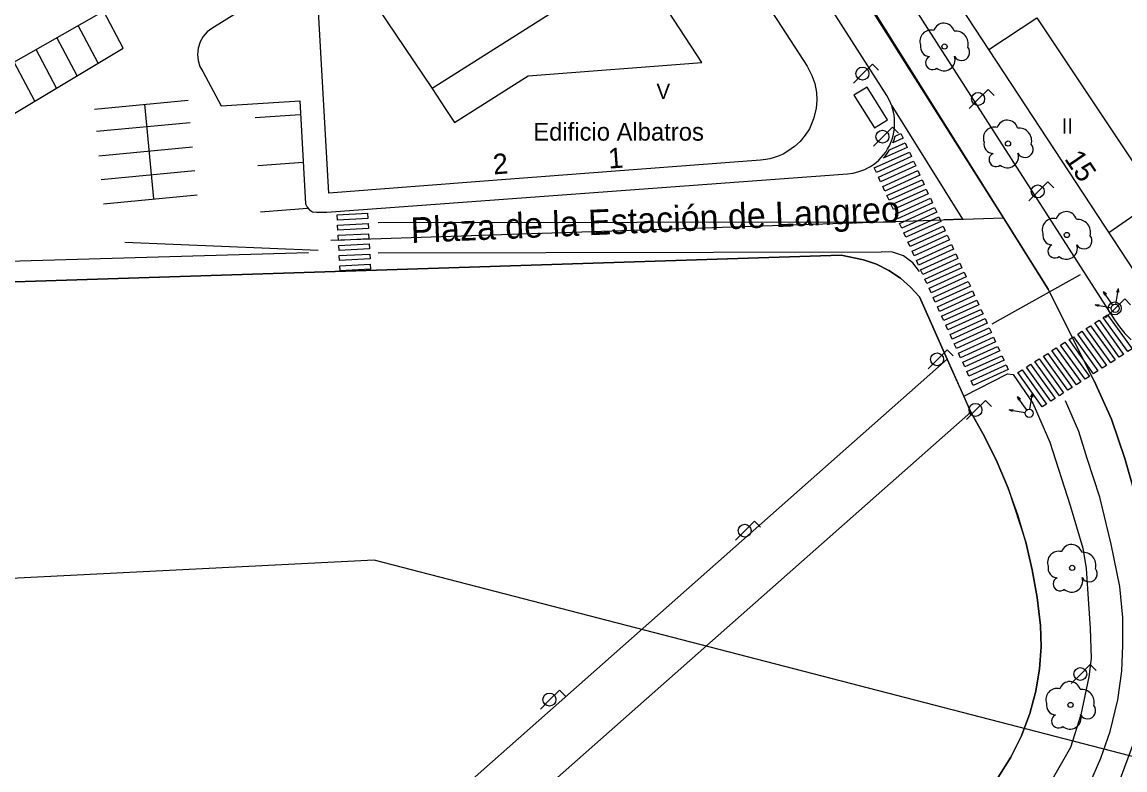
# Model space of a CAD drawing. Extents: x 282771 to 285132, y 4823109 to 4825496.
# Drawn here: x 284493.3 to 284601.8, y 4824286.4 to 4824360 of the extents above; entities that cross this region are included whole.
import ezdxf

# ---------------------------------------------------------------- set-up
doc = ezdxf.new("R2010")
doc.units = 0
for name, color, linetype in [('ACERA-BORDILLO', 7, 'Continuous'), ('ACERA-INTERIOR', 7, 'Continuous'), ('APARCAMIENTO', 7, 'Continuous'), ('ARBOL', 7, 'Continuous'), ('BORDILLO', 7, 'Continuous'), ('CALLE-EJE', 7, 'Continuous'), ('CALLE-TEXTO', 7, 'Continuous'), ('EDIFICIO', 7, 'Continuous'), ('FAROLA', 7, 'Continuous'), ('INTERIOR-EDIFICIO', 7, 'Continuous'), ('MARQUESINA-BUS', 7, 'Continuous'), ('MEDIANERA', 7, 'Continuous'), ('NUM-LOCAL', 7, 'Continuous'), ('NUM-PORTAL', 7, 'Continuous'), ('PARQUE-JARDIN-AREA', 7, 'Continuous'), ('PASO-PEATONES', 7, 'Continuous'), ('SEMAFORO', 7, 'Continuous'), ('SENAL-VIARIA', 7, 'Continuous'), ('TXT-ALTURA-EDIFICIO', 7, 'Continuous'), ('TXT-EDIFICIOS', 7, 'Continuous'), ('ZONA-VERDE', 7, 'Continuous')]:
    doc.layers.add(name, color=color, linetype=linetype)

msp = doc.modelspace()

# ---------------------------------------------------------------- linework, layer by layer
at = {"layer": 'ACERA-BORDILLO'}
for p, q in [((284511.09, 4824355.13), (284512.9, 4824351.73)), ((284512.9, 4824351.73), (284520.63, 4824352.23))]:
    msp.add_line(p, q, dxfattribs=at)
for points in [[(284620.49, 4824427.52), (284601.18, 4824416.87), (284599.41, 4824415.88), (284565.85, 4824394.39), (284565.48, 4824394.14), (284565.13, 4824393.83), (284564.79, 4824393.49), (284564.49, 4824393.11), (284564.22, 4824392.69), (284563.98, 4824392.23), (284563.8, 4824391.75), (284563.66, 4824391.25), (284563.58, 4824390.74), (284563.55, 4824390.23), (284563.57, 4824389.72), (284563.64, 4824389.22), (284563.76, 4824388.75), (284563.92, 4824388.3), (284564.11, 4824387.87), (284564.34, 4824387.48), (284600.76, 4824330.68), (284601.24, 4824330), (284601.79, 4824329.34), (284602.41, 4824328.72)], [(284554.71, 4824385.93), (284511.99, 4824359.35), (284511.54, 4824359.02), (284511.15, 4824358.57), (284510.84, 4824358.04), (284510.64, 4824357.43), (284510.57, 4824356.8), (284510.64, 4824356.19), (284510.82, 4824355.62), (284511.09, 4824355.13)], [(284520.63, 4824352.23), (284521.21, 4824342.12), (284521.37, 4824341.79), (284521.6, 4824341.5), (284521.89, 4824341.32), (284522.29, 4824341.27), (284522.75, 4824341.27), (284523.3, 4824341.29), (284574.51, 4824345.06), (284575.06, 4824345.13), (284575.63, 4824345.27), (284576.21, 4824345.49), (284576.49, 4824345.63), (284576.77, 4824345.79), (284577.05, 4824345.98), (284577.32, 4824346.18), (284577.57, 4824346.41), (284577.82, 4824346.65), (284578.05, 4824346.92), (284578.26, 4824347.2), (284578.45, 4824347.5), (284578.62, 4824347.81), (284578.77, 4824348.13), (284578.89, 4824348.47), (284578.99, 4824348.8), (284579.06, 4824349.15), (284579.11, 4824349.49), (284579.14, 4824349.83), (284579.14, 4824350.17), (284579.13, 4824350.5), (284579.09, 4824350.82), (284579.03, 4824351.13), (284578.86, 4824351.73), (284578.63, 4824352.26), (284578.36, 4824352.75), (284561.44, 4824379.21)]]:
    msp.add_lwpolyline(points, dxfattribs=at)
at = {"layer": 'ACERA-INTERIOR'}
msp.add_line((284585.94, 4824323.18), (284584.31, 4824326.84), dxfattribs=at)
at = {"layer": 'APARCAMIENTO'}
for p, q in [((284500.44, 4824351.43), (284509.65, 4824352.3)), ((284506.28, 4824342.59), (284505.4, 4824351.9)), ((284500.65, 4824349.24), (284509.86, 4824350.11)), ((284500.87, 4824346.83), (284510.08, 4824347.7)), ((284501.1, 4824344.5), (284510.31, 4824345.37)), ((284501.32, 4824342.12), (284510.53, 4824342.99))]:
    msp.add_line(p, q, dxfattribs=at)
for points in [[(284478.69, 4824345.15), (284484.37, 4824346.12), (284503.28, 4824357.41), (284501.35, 4824361.08)], [(284500.8, 4824355.93), (284498.84, 4824359.64)], [(284498.74, 4824354.7), (284496.76, 4824358.46)], [(284496.7, 4824353.48), (284494.7, 4824357.28)], [(284494.57, 4824352.21), (284492.55, 4824356.05)], [(284520.68, 4824350.87), (284516.25, 4824350.56)], [(284520.97, 4824346.16), (284516.51, 4824345.84)], [(284521.39, 4824341.63), (284516.76, 4824341.3)], [(284455.3, 4824336.29), (284455.57, 4824335.42), (284521.48, 4824337.33)]]:
    msp.add_lwpolyline(points, dxfattribs=at)
at = {"layer": 'ARBOL'}
for centre in [(284584.05, 4824357.57), (284590.29, 4824348.03), (284596.08, 4824339.04), (284596.6, 4824306.3), (284596.44, 4824292.82)]:
    msp.add_circle(centre, 0.255, dxfattribs=at)
for centre, radius, start, end in [((284582.72, 4824358.1), 1.1, 75.4318, 200.5561), ((284583.98, 4824358.83), 1.04, 15.6423, 161.3843), ((284585.11, 4824357.83), 1.27, 345.0327, 95.7993), ((284582.61, 4824357.53), 0.935, 168.599, 268.1324), ((284585.72, 4824357), 0.797, 208.9625, 38.991), ((284582.85, 4824355.98), 0.672, 113.7367, 309.4725), ((284583.99, 4824356.28), 1.09, 228.9545, 17.928), ((284588.96, 4824348.56), 1.1, 75.4318, 200.5561), ((284590.22, 4824349.29), 1.04, 15.6423, 161.3843), ((284591.35, 4824348.29), 1.27, 345.0327, 95.7993), ((284588.85, 4824347.99), 0.935, 168.599, 268.1324), ((284591.96, 4824347.46), 0.797, 208.9625, 38.991), ((284589.09, 4824346.44), 0.672, 113.7367, 309.4725), ((284590.23, 4824346.74), 1.09, 228.9545, 17.928), ((284596.01, 4824340.3), 1.04, 15.6423, 161.3843), ((284594.75, 4824339.57), 1.1, 75.4318, 200.5561), ((284597.14, 4824339.3), 1.27, 345.0327, 95.7993), ((284594.64, 4824339), 0.935, 168.599, 268.1324), ((284597.75, 4824338.47), 0.797, 208.9625, 38.991), ((284594.88, 4824337.45), 0.672, 113.7367, 309.4725), ((284596.02, 4824337.75), 1.09, 228.9545, 17.928), ((284596.53, 4824307.56), 1.04, 15.6423, 161.3843), ((284595.27, 4824306.83), 1.1, 75.4318, 200.5561), ((284597.66, 4824306.56), 1.27, 345.0327, 95.7993), ((284595.16, 4824306.26), 0.935, 168.599, 268.1324), ((284598.27, 4824305.73), 0.797, 208.9625, 38.991), ((284595.4, 4824304.71), 0.672, 113.7367, 309.4725), ((284596.54, 4824305.01), 1.09, 228.9545, 17.928), ((284595.11, 4824293.35), 1.1, 75.4318, 200.5561), ((284596.37, 4824294.08), 1.04, 15.6423, 161.3843), ((284597.5, 4824293.08), 1.27, 345.0327, 95.7993), ((284595, 4824292.78), 0.935, 168.599, 268.1324), ((284598.11, 4824292.25), 0.797, 208.9625, 38.991), ((284595.24, 4824291.23), 0.672, 113.7367, 309.4725), ((284596.38, 4824291.53), 1.09, 228.9545, 17.928)]:
    msp.add_arc(centre, radius, start, end, dxfattribs=at)
at = {"layer": 'BORDILLO'}
msp.add_lwpolyline([(284586.63, 4824321.63), (284585.94, 4824323.18), (284590.24, 4824325.39), (284590.79, 4824325.32), (284592.74, 4824322.51), (284594.39, 4824318.65), (284596.41, 4824312.42), (284597.63, 4824308.24), (284597.99, 4824306.25), (284598.2, 4824302.77), (284598.36, 4824300.37), (284598.45, 4824297.38), (284598.24, 4824295.59), (284597.46, 4824291.85), (284596.43, 4824288.64), (284594.51, 4824285.25)], dxfattribs=at)
at = {"layer": 'CALLE-EJE'}
msp.add_line((284523.69, 4824338.52), (284589.85, 4824340.73), dxfattribs=at)
for points in [[(284589.85, 4824340.73), (284557.95, 4824391.14)], [(284608.71, 4824286.14), (284606.07, 4824295.43), (284605.31, 4824302.2), (284604.43, 4824307.3), (284603.29, 4824311.78), (284601.78, 4824317.07), (284600.46, 4824320.92), (284598.76, 4824324.7), (284594.24, 4824333.72), (284589.85, 4824340.73)], [(284608.71, 4824286.14), (284527.94, 4824307.05), (284348.08, 4824297.99), (284132.84, 4824273.18)]]:
    msp.add_lwpolyline(points, dxfattribs=at)
at = {"layer": 'EDIFICIO'}
for points in [[(284523.69, 4824374.33), (284512.25, 4824367.29), (284484.16, 4824351.27), (284454.12, 4824339.98), (284447.01, 4824380.04), (284497.37, 4824395.44), (284511.24, 4824399.56), (284518.49, 4824401.75), (284525.53, 4824403.86), (284534.08, 4824406.41), (284538.6, 4824404.75), (284546.83, 4824392.11), (284545.91, 4824388.02), (284543.52, 4824386.55), (284536.18, 4824382.03), (284530.02, 4824378.24), (284523.69, 4824374.33)], [(284585.81, 4824403.86), (284566.23, 4824391.04), (284576.27, 4824375.75), (284603.42, 4824334.38), (284608.45, 4824337.4), (284619.15, 4824343.82), (284623.95, 4824346.7), (284605.7, 4824373.76)], [(284563.84, 4824365.94), (284568.04, 4824359.47), (284570.52, 4824355.65), (284571.01, 4824354.73), (284571.28, 4824353.94), (284571.45, 4824353.06), (284571.49, 4824352.29), (284571.42, 4824351.47), (284571.17, 4824350.46), (284570.75, 4824349.49), (284570.35, 4824348.87), (284569.84, 4824348.25), (284569.29, 4824347.74), (284568.62, 4824347.27), (284568.17, 4824347), (284567.69, 4824346.8), (284567.2, 4824346.63), (284566.86, 4824346.54), (284566.48, 4824346.46), (284565.95, 4824346.4), (284562.04, 4824346.11), (284539.62, 4824344.39), (284523.48, 4824343.16)], [(284523.48, 4824343.16), (284522.34, 4824363.35)]]:
    msp.add_lwpolyline(points, dxfattribs=at)
at = {"layer": 'FAROLA'}
for p, q in [((284576.01, 4824354.92), (284575.08, 4824353.98)), ((284576.95, 4824355.85), (284576.01, 4824354.92)), ((284577.54, 4824355.26), (284576.95, 4824355.85)), ((284588.33, 4824353.35), (284587.39, 4824352.42)), ((284588.92, 4824352.76), (284588.33, 4824353.35)), ((284587.39, 4824352.42), (284586.46, 4824351.48)), ((284578.92, 4824349.64), (284577.98, 4824348.71)), ((284579.51, 4824349.05), (284578.92, 4824349.64)), ((284577.98, 4824348.71), (284577.05, 4824347.77)), ((284594.19, 4824344.26), (284593.25, 4824343.33)), ((284594.78, 4824343.67), (284594.19, 4824344.26)), ((284593.25, 4824343.33), (284592.32, 4824342.39)), ((284601.76, 4824332.75), (284600.82, 4824331.82)), ((284602.35, 4824332.16), (284601.76, 4824332.75)), ((284600.82, 4824331.82), (284599.89, 4824330.88)), ((284584.29, 4824327.74), (284583.35, 4824326.81)), ((284584.88, 4824327.15), (284584.29, 4824327.74)), ((284583.35, 4824326.81), (284582.42, 4824325.87)), ((284588.07, 4824322.77), (284587.13, 4824321.84)), ((284588.66, 4824322.18), (284588.07, 4824322.77)), ((284587.13, 4824321.84), (284586.2, 4824320.9)), ((284565.37, 4824310.89), (284564.43, 4824309.96)), ((284565.96, 4824310.3), (284565.37, 4824310.89)), ((284564.43, 4824309.96), (284563.5, 4824309.02)), ((284598.38, 4824296.79), (284597.44, 4824295.86)), ((284598.97, 4824296.2), (284598.38, 4824296.79)), ((284597.44, 4824295.86), (284596.51, 4824294.92)), ((284546.17, 4824294.28), (284545.23, 4824293.35)), ((284546.76, 4824293.69), (284546.17, 4824294.28)), ((284545.23, 4824293.35), (284544.3, 4824292.41))]:
    msp.add_line(p, q, dxfattribs=at)
for centre in [(284575.97, 4824354.92), (284587.35, 4824352.42), (284577.94, 4824348.71), (284593.21, 4824343.33), (284600.78, 4824331.82), (284583.31, 4824326.81), (284587.09, 4824321.84), (284564.39, 4824309.96), (284597.4, 4824295.86), (284545.19, 4824293.35)]:
    msp.add_circle(centre, 0.637, dxfattribs=at)
at = {"layer": 'INTERIOR-EDIFICIO'}
msp.add_lwpolyline([(284553.01, 4824365.7), (284533.65, 4824353.44), (284534.94, 4824351.47), (284535.85, 4824350.1), (284543.09, 4824354.68), (284560.17, 4824355.99), (284553.61, 4824366.08), (284553.01, 4824365.7)], dxfattribs=at)
at = {"layer": 'MARQUESINA-BUS'}
msp.add_line((284578.43, 4824350.37), (284576.42, 4824353.59), dxfattribs=at)
msp.add_lwpolyline([(284576.42, 4824353.59), (284575.14, 4824352.79), (284577.15, 4824349.57), (284578.43, 4824350.37)], dxfattribs=at)
at = {"layer": 'MEDIANERA'}
for points in [[(284525.63, 4824365.38), (284533.65, 4824353.44)], [(284588.4, 4824357.27), (284593.12, 4824360.41), (284604.99, 4824342.59)], [(284600.21, 4824339.27), (284604.99, 4824342.59)]]:
    msp.add_lwpolyline(points, dxfattribs=at)
at = {"layer": 'PARQUE-JARDIN-AREA'}
msp.add_lwpolyline([(284437.73, 4824332.66), (284573.87, 4824337.07), (284576.06, 4824336.61), (284577.35, 4824336.16), (284578.58, 4824335.55), (284579.7, 4824334.8), (284580.71, 4824333.92), (284581.58, 4824332.96), (284584.31, 4824326.84), (284586.63, 4824321.63), (284587.99, 4824319.21), (284589.21, 4824316.71), (284590.29, 4824314.14), (284592.03, 4824308.83), (284592.67, 4824306.11), (284593.15, 4824303.37), (284593.48, 4824300.62), (284593.54, 4824298.53), (284593.39, 4824296.37), (284593.03, 4824294.18), (284592.45, 4824291.97), (284591.63, 4824289.79), (284590.58, 4824287.67), (284589.3, 4824285.64)], dxfattribs=at)
at = {"layer": 'PASO-PEATONES'}
for points in [[(284579.08, 4824348.4), (284579.18, 4824348.75), (284579.76, 4824349.02), (284579.97, 4824348.57), (284578.97, 4824348.12)], [(284578.62, 4824347.4), (284578.63, 4824347.41), (284580.17, 4824348.11), (284580.38, 4824347.66), (284578.02, 4824346.59), (284578.2, 4824346.79), (284578.42, 4824347.09)], [(284580.79, 4824346.75), (284577.35, 4824345.18), (284577.14, 4824345.64), (284580.59, 4824347.2)], [(284581.21, 4824345.84), (284577.76, 4824344.27), (284577.56, 4824344.73), (284581, 4824346.29)], [(284581.62, 4824344.93), (284578.18, 4824343.36), (284577.97, 4824343.82), (284581.41, 4824345.38)], [(284582.03, 4824344.02), (284578.59, 4824342.45), (284578.38, 4824342.91), (284581.83, 4824344.47)], [(284582.45, 4824343.1), (284579.01, 4824341.54), (284578.8, 4824342), (284582.24, 4824343.56)], [(284582.86, 4824342.19), (284579.42, 4824340.63), (284579.21, 4824341.09), (284582.65, 4824342.65)], [(284527.33, 4824340.67), (284524.34, 4824340.51), (284524.31, 4824341.01), (284527.31, 4824341.17)], [(284583.28, 4824341.28), (284579.83, 4824339.72), (284579.63, 4824340.17), (284583.07, 4824341.74)], [(284583.69, 4824340.37), (284580.25, 4824338.81), (284580.04, 4824339.26), (284583.48, 4824340.83)], [(284527.39, 4824339.67), (284524.39, 4824339.51), (284524.36, 4824340.01), (284527.36, 4824340.17)], [(284584.1, 4824339.46), (284580.66, 4824337.9), (284580.45, 4824338.35), (284583.9, 4824339.92)], [(284527.44, 4824338.67), (284524.44, 4824338.51), (284524.42, 4824339.01), (284527.41, 4824339.17)], [(284584.52, 4824338.55), (284581.07, 4824336.99), (284580.87, 4824337.44), (284584.31, 4824339.01)], [(284527.49, 4824337.67), (284524.5, 4824337.51), (284524.47, 4824338.01), (284527.47, 4824338.17)], [(284584.93, 4824337.64), (284581.49, 4824336.08), (284581.28, 4824336.53), (284584.72, 4824338.1)], [(284527.55, 4824336.68), (284524.55, 4824336.52), (284524.52, 4824337.01), (284527.52, 4824337.17)], [(284585.34, 4824336.73), (284581.9, 4824335.17), (284581.69, 4824335.62), (284585.14, 4824337.19)], [(284527.6, 4824335.68), (284524.6, 4824335.52), (284524.58, 4824336.02), (284527.57, 4824336.18)], [(284585.76, 4824335.82), (284582.32, 4824334.26), (284582.11, 4824334.71), (284585.55, 4824336.28)], [(284586.17, 4824334.91), (284582.73, 4824333.35), (284582.52, 4824333.8), (284585.96, 4824335.37)], [(284586.59, 4824334), (284583.14, 4824332.44), (284582.94, 4824332.89), (284586.38, 4824334.46)], [(284587, 4824333.09), (284583.56, 4824331.53), (284583.35, 4824331.98), (284586.79, 4824333.55)], [(284587.41, 4824332.18), (284583.97, 4824330.62), (284583.76, 4824331.07), (284587.21, 4824332.64)], [(284587.83, 4824331.27), (284584.38, 4824329.71), (284584.18, 4824330.16), (284587.62, 4824331.72)], [(284602.07, 4824327.57), (284599.66, 4824330.93), (284600.08, 4824331.2), (284602.49, 4824327.84)], [(284588.24, 4824330.36), (284584.8, 4824328.79), (284584.59, 4824329.25), (284588.03, 4824330.81)], [(284588.65, 4824329.45), (284585.21, 4824327.88), (284585, 4824328.34), (284588.45, 4824329.9)], [(284600.39, 4824326.48), (284597.98, 4824329.85), (284598.4, 4824330.12), (284600.81, 4824326.76)], [(284601.23, 4824327.03), (284598.82, 4824330.39), (284599.24, 4824330.66), (284601.65, 4824327.3)], [(284589.07, 4824328.54), (284585.63, 4824326.97), (284585.42, 4824327.43), (284588.86, 4824328.99)], [(284598.71, 4824325.4), (284596.3, 4824328.76), (284596.72, 4824329.03), (284599.13, 4824325.67)], [(284599.55, 4824325.94), (284597.14, 4824329.3), (284597.56, 4824329.58), (284599.97, 4824326.21)], [(284589.48, 4824327.63), (284586.04, 4824326.06), (284585.83, 4824326.52), (284589.27, 4824328.08)], [(284597.03, 4824324.31), (284594.61, 4824327.68), (284595.03, 4824327.95), (284597.45, 4824324.59)], [(284597.87, 4824324.86), (284595.45, 4824328.22), (284595.87, 4824328.49), (284598.29, 4824325.13)], [(284589.9, 4824326.72), (284586.45, 4824325.15), (284586.25, 4824325.61), (284589.69, 4824327.17)], [(284595.34, 4824323.23), (284592.93, 4824326.59), (284593.35, 4824326.86), (284595.76, 4824323.5)], [(284596.18, 4824323.77), (284593.77, 4824327.13), (284594.19, 4824327.4), (284596.61, 4824324.04)], [(284590.31, 4824325.81), (284586.87, 4824324.24), (284586.66, 4824324.7), (284590.1, 4824326.26)], [(284593.66, 4824322.14), (284591.25, 4824325.5), (284591.67, 4824325.78), (284594.08, 4824322.41)], [(284594.5, 4824322.68), (284592.09, 4824326.05), (284592.51, 4824326.32), (284594.92, 4824322.96)]]:
    msp.add_lwpolyline(points, close=True, dxfattribs=at)
at = {"layer": 'SEMAFORO'}
for p, q in [((284600.36, 4824332.47), (284599.67, 4824333.45)), ((284599.8, 4824333.08), (284599.67, 4824333.45)), ((284599.98, 4824333.21), (284599.67, 4824333.45)), ((284600.96, 4824332.61), (284601.16, 4824333.79)), ((284601, 4824333.43), (284601.16, 4824333.79)), ((284601.2, 4824333.4), (284601.16, 4824333.79)), ((284598.85, 4824332.17), (284599.24, 4824332.2)), ((284598.85, 4824332.17), (284600.03, 4824331.96)), ((284599.2, 4824332), (284598.85, 4824332.17)), ((284600.59, 4824332.14), (284600.36, 4824332.47)), ((284600.89, 4824332.21), (284600.96, 4824332.61)), ((284600.03, 4824331.96), (284600.42, 4824331.89)), ((284592.49, 4824322.29), (284592.7, 4824323.47)), ((284592.54, 4824323.11), (284592.7, 4824323.47)), ((284592.74, 4824323.08), (284592.7, 4824323.47)), ((284591.9, 4824322.15), (284591.21, 4824323.13)), ((284591.34, 4824322.76), (284591.21, 4824323.13)), ((284591.52, 4824322.89), (284591.21, 4824323.13)), ((284592.42, 4824321.9), (284592.49, 4824322.29)), ((284590.39, 4824321.85), (284590.78, 4824321.88)), ((284590.39, 4824321.85), (284591.57, 4824321.64)), ((284590.74, 4824321.68), (284590.39, 4824321.85)), ((284591.57, 4824321.64), (284591.96, 4824321.57)), ((284592.13, 4824321.83), (284591.9, 4824322.15))]:
    msp.add_line(p, q, dxfattribs=at)
for centre in [(284600.82, 4824331.82), (284592.36, 4824321.5)]:
    msp.add_circle(centre, 0.4, dxfattribs=at)
at = {"layer": 'SENAL-VIARIA'}
msp.add_line((284522.44, 4824337.53), (284503.44, 4824338.3), dxfattribs=at)
for points in [[(284522.46, 4824446.48), (284538.05, 4824422.13), (284569.32, 4824373.43), (284594.24, 4824333.72)], [(284578.86, 4824351.73), (284585.81, 4824340.59), (284584, 4824340.54)], [(284528.35, 4824340.26), (284579.21, 4824340.35)], [(284528.35, 4824337.29), (284577.82, 4824337.37)], [(284581.59, 4824335.44), (284580.93, 4824336.31), (284580, 4824336.98), (284578.92, 4824337.35), (284577.82, 4824337.37)], [(284588.73, 4824330.3), (284597.41, 4824335.16)], [(284598.76, 4824324.7), (284600.46, 4824320.92), (284601.78, 4824317.07), (284603.29, 4824311.78), (284604.43, 4824307.3), (284605.31, 4824302.2)], [(284598.32, 4824285.1), (284599.43, 4824287.59), (284600.33, 4824290.22), (284601.09, 4824293.32), (284601.48, 4824296.14), (284601.59, 4824298.66), (284601.59, 4824301.43), (284601.3, 4824304.46), (284600.44, 4824308.64), (284599.32, 4824313.25), (284598.06, 4824317.07), (284597.24, 4824319.7), (284595.94, 4824322.73)], [(284600.13, 4824282.3), (284603.41, 4824291.16), (284604.92, 4824294.59), (284607.12, 4824299.2)]]:
    msp.add_lwpolyline(points, dxfattribs=at)
at = {"layer": 'ZONA-VERDE'}
for p, q in [((284584.31, 4824326.84), (284581.58, 4824332.96)), ((284524.72, 4824274.13), (284584.31, 4824326.84))]:
    msp.add_line(p, q, dxfattribs=at)
for points in [[(284573.87, 4824337.07), (284437.73, 4824332.66), (284432.81, 4824356.17), (284428.07, 4824368.28)], [(284581.58, 4824332.96), (284580.71, 4824333.92), (284579.7, 4824334.8), (284578.58, 4824335.55), (284577.35, 4824336.16), (284576.06, 4824336.61), (284573.87, 4824337.07)], [(284586.63, 4824321.63), (284538.65, 4824279.19)], [(284589.3, 4824285.64), (284590.58, 4824287.67), (284591.63, 4824289.79), (284592.45, 4824291.97), (284593.03, 4824294.18), (284593.39, 4824296.37), (284593.54, 4824298.53), (284593.48, 4824300.62), (284593.15, 4824303.37), (284592.67, 4824306.11), (284592.03, 4824308.83), (284591.24, 4824311.51), (284590.29, 4824314.14), (284589.21, 4824316.71), (284587.99, 4824319.21), (284586.63, 4824321.63)]]:
    msp.add_lwpolyline(points, dxfattribs=at)

# ---------------------------------------------------------------- texts
at = {"layer": 'CALLE-TEXTO'}
msp.add_text('Plaza de la Estación de Langreo', height=2.5, rotation=2.4903, dxfattribs=at).set_placement((284531.6, 4824338.25))
at = {"layer": 'NUM-LOCAL'}
for s, rotation, p in [('15', 304.2157, (284595.78, 4824346.53)), ('2', 4.3685, (284539.7, 4824344.99))]:
    msp.add_text(s, height=2, rotation=rotation, dxfattribs=at).set_placement(p)
at = {"layer": 'NUM-PORTAL'}
msp.add_text('1', height=2, rotation=4.39, dxfattribs=at).set_placement((284551.03, 4824345.56))
at = {"layer": 'TXT-ALTURA-EDIFICIO'}
for s, p in [('V', (284555.72, 4824352.42)), ('II', (284595.56, 4824349))]:
    msp.add_text(s, height=1.5, rotation=0, dxfattribs=at).set_placement(p)
at = {"layer": 'TXT-EDIFICIOS'}
msp.add_text('Edificio Albatros', height=1.75, rotation=0, dxfattribs=at).set_placement((284543.6, 4824348.32))

doc.saveas('drawing.dxf')
